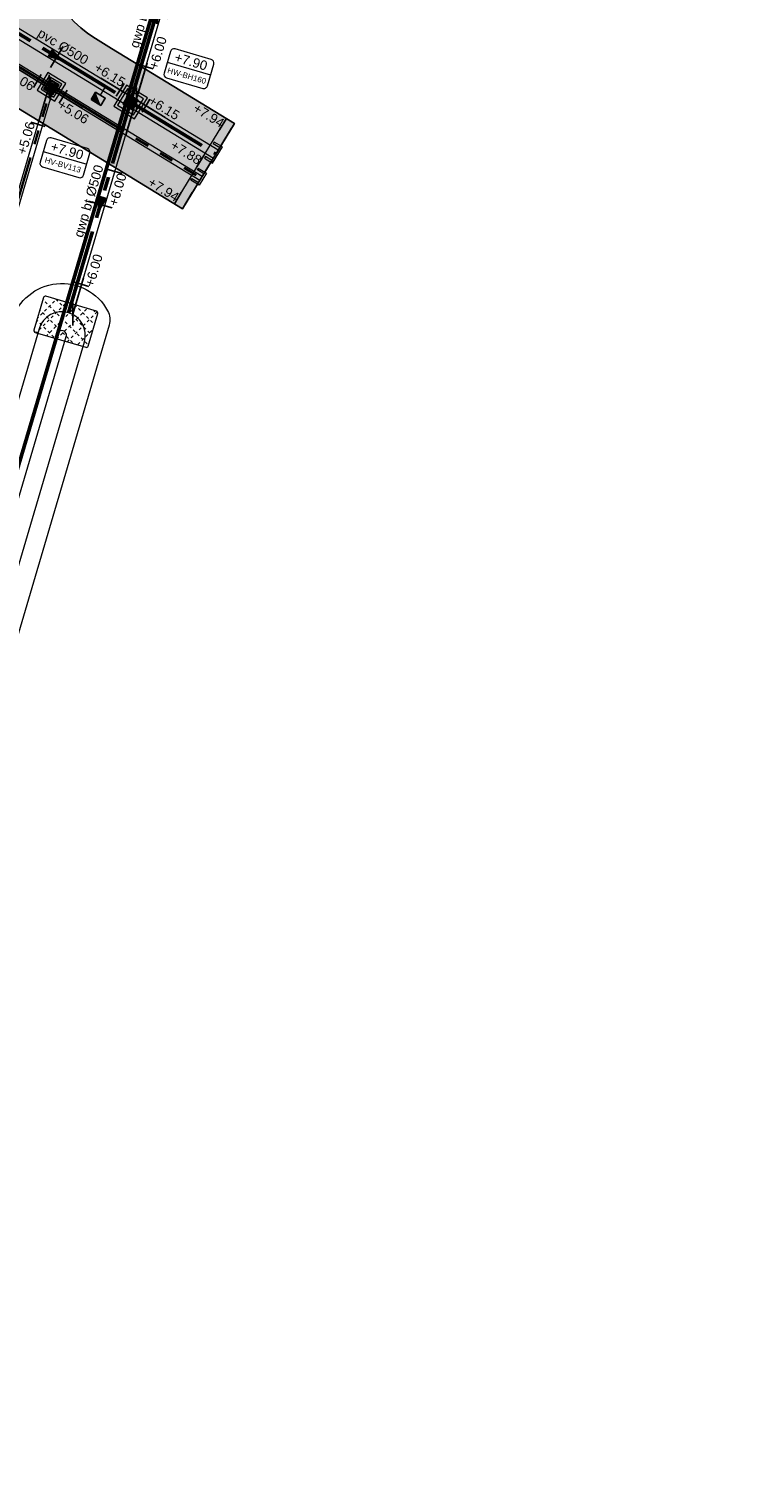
# Model space of a CAD drawing. Extents: x 98477 to 100410, y 398052 to 398969.
# Tile 354 of 374: x 98717 to 98756, y 398566 to 398642. Entities that reach past the tile are written whole.
import ezdxf
from ezdxf.enums import TextEntityAlignment as Align

# ---------------------------------------------------------------- set-up
doc = ezdxf.new("R2010")
doc.units = 0
for name, pattern in [('AL-MATERIAALS', [2, 1, -1]), ('RI-DWA', [9.75, 4.5, -0.75, 0.75, -0.75, 0.75, -0.75, 0.75, -0.75]), ('RI-RWA', [8.25, 4.5, -0.75, 0.75, -0.75, 0.75, -0.75])]:
    doc.linetypes.add(name, pattern=pattern)
for name, color, linetype, lineweight in [('N-GW-hoogtelijn laagte NAP +6.50', 110, 'AL-HOOGTELIJN +6.50', 18), ('N-GW-hoogtelijn laagte NAP +7.00', 100, 'AL-HOOGTELIJN +7.00', 18), ('N-GW-insteek', 60, 'Continuous', 18), ('N-IE-taludbescherming stortebed', 190, 'Continuous', 18), ('N-KO-kantverharding', 2, 'Continuous', 25), ('N-RI-DWA b.o.b.', 24, 'Continuous', 25), ('N-RI-DWA hoofdriool', 24, 'RI-DWA', 35), ('N-RI-DWA hoofdriool buiswand', 24, 'Continuous', 13), ('N-RI-DWA put', 1, 'Continuous', 25), ('N-RI-DWA putdeksel', 7, 'Continuous', 18), ('N-RI-DWA putnummer', 24, 'Continuous', 18), ('N-RI-DWA putwand', 7, 'Continuous', 18), ('N-RI-RWA b.o.b.', 162, 'Continuous', 25), ('N-RI-RWA hoofdriool', 162, 'RI-RWA', 50), ('N-RI-RWA hoofdriool buiswand', 162, 'Continuous', 13), ('N-RI-RWA kolkaansluitleiding', 132, 'RI-RWA', 18), ('N-RI-RWA put', 1, 'Continuous', 25), ('N-RI-RWA putdeksel', 7, 'Continuous', 18), ('N-RI-RWA putnummer', 162, 'Continuous', 18), ('N-RI-RWA putwand', 7, 'Continuous', 18), ('N-RI-RWA strenginformatie', 162, 'Continuous', 25), ('N-RI-straatkolk', 7, 'Continuous', 25), ('N-RI-stroomrichting', 7, 'Continuous', 25), ("N-VH-arcering 'MAT' grijs 251", 251, 'Continuous', 18), ('X-AL-hoogtelijn - Niv 1', 1, 'AL-HOOGTELIJN', 18), ('X-AL-materiaalscheiding', 1, 'AL-MATERIAALS', 18), ('X-AL-planthoogte VERWERKT', 180, 'Continuous', 25), ('X-AL-rapporttekening blauw', 125, 'Continuous', 25), ('X-AL-werkgrens', 4, 'AL-WERKGRENS', 50)]:
    doc.layers.add(name, color=color, linetype=linetype, lineweight=lineweight)
for name, color, linetype, plot in [('X-AL-contourlijnen', 30, 'Continuous', False), ('X-AL-hulplijn', 30, 'Continuous', False), ('X-AL-hulplijn riolering', 30, 'Continuous', False)]:
    doc.layers.add(name, color=color, linetype=linetype, plot=plot)
doc.styles.add('CS Annotative', font='arial.ttf')
doc.styles.get("Standard").update_dxf_attribs({"font": 'txt.shx'})
doc.linetypes.add('AL-HOOGTELIJN', pattern='A,10,-1.5,["H",Standard,S=0.9,R=0,X=-0.3,Y=-0.45],-1.5,30', length=43)
doc.linetypes.add('AL-HOOGTELIJN +6.50', pattern='A,7.5,-1.5,["+6.50",Standard,S=0.9,R=0,X=-0.3,Y=-0.45],-4.5,22.5', length=36)
doc.linetypes.add('AL-HOOGTELIJN +7.00', pattern='A,7.5,-1.5,["+7.00",Standard,S=0.9,R=0,X=-0.3,Y=-0.45],-4.5,22.5', length=36)
doc.linetypes.add('AL-WERKGRENS', pattern='A,1.25,[67,NLCS.shx,S=1.25,R=0,X=0,Y=0],1.25,-1', length=3.5)

# ---------------------------------------------------------------- blocks, each defined once
blk = doc.blocks.new('*U337')
h = blk.add_hatch(color=256)
h.dxf.hatch_style = 1
h.paths.add_polyline_path([(-0.252709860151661, -0.06113694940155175, 0.6681786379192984), (0.2219232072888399, -0.1354625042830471, 0.198912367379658), (0.2527098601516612, 0.06113694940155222)])
at = {"flags": 128}
blk.add_lwpolyline([(-0.2527098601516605, -0.06113694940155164), (0.2527098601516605, 0.06113694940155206)], dxfattribs=at)
blk.add_circle((1.161383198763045e-16, 4.054082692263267e-16), 0.26)
at = {"layer": 'N-RI-RWA putdeksel', "flags": 128}
blk.add_lwpolyline([(-0.4123681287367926, -0.09976234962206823), (0.09976234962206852, -0.4123681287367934), (0.4123681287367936, 0.09976234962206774), (-0.09976234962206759, 0.4123681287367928)], close=True, dxfattribs=at)
at = {"layer": 'N-RI-RWA putdeksel', "lineweight": 5, "flags": 128}
for points in [[(-0.2505952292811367, 0.06929668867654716), (-0.369690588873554, -0.1258128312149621)], [(-0.3342166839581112, 0.02827026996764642), (-0.2594179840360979, -0.0173870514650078)], [(-0.3081662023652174, 0.07094780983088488), (-0.2569531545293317, 0.03968723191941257)], [(-0.2821157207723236, 0.1136253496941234), (-0.243831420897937, 0.09025651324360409)], [(-0.2560652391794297, 0.1563028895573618), (-0.2219232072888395, 0.135462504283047)], [(-0.2300147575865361, 0.1989804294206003), (-0.1917304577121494, 0.175611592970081)], [(-0.2039642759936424, 0.2416579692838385), (-0.1527512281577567, 0.2103973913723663)], [(-0.1779137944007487, 0.284335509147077), (-0.1031150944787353, 0.2386781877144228)], [(-0.05708480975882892, 0.3863176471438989), (-0.1761801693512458, 0.1912081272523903)], [(-0.1518633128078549, 0.3270130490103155), (-0.03760058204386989, 0.2572667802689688)], [(-0.1258128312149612, 0.3696905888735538), (0.06929668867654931, 0.2505952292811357)], [(-0.01440726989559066, 0.3602671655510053), (-0.084153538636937, 0.246004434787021)], [(0.0282702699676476, 0.3342166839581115), (-0.01738705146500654, 0.2594179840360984)], [(0.07094780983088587, 0.3081662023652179), (0.03968723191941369, 0.2569531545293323)], [(0.1136253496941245, 0.282115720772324), (0.09025651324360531, 0.2438314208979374)], [(0.1563028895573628, 0.2560652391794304), (0.135462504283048, 0.22192320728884)], [(0.1989804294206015, 0.2300147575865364), (0.1756115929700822, 0.1917304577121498)], [(0.1912081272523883, 0.1761801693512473), (0.3863176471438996, 0.05708480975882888)], [(0.2416579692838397, 0.2039642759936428), (0.2103973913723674, 0.1527512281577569)], [(0.284335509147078, 0.1779137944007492), (0.2386781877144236, 0.1031150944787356)], [(0.2460044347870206, 0.0841535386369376), (0.3602671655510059, 0.01440726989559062)], [(0.369690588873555, 0.1258128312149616), (0.2505952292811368, -0.06929668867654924)], [(0.3270130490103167, 0.1518633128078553), (0.2572667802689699, 0.03760058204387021)], [(0.2594179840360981, 0.01738705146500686), (0.3342166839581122, -0.02827026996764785)], [(-0.3863176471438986, -0.05708480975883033), (-0.19120812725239, -0.1761801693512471)], [(-0.3602671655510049, -0.01440726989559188), (-0.2460044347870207, -0.0841535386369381)], [(-0.257266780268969, -0.03760058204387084), (-0.3270130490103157, -0.1518633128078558)], [(-0.2386781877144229, -0.1031150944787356), (-0.2843355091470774, -0.1779137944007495)], [(-0.2103973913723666, -0.1527512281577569), (-0.2416579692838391, -0.2039642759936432)], [(-0.1756115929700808, -0.1917304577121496), (-0.1989804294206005, -0.230014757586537)], [(-0.135462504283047, -0.2219232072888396), (-0.1563028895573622, -0.2560652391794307)], [(-0.09025651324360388, -0.2438314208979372), (-0.1136253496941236, -0.2821157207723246)], [(-0.03968723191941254, -0.2569531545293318), (-0.0709478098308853, -0.3081662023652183)], [(-0.06929668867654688, -0.2505952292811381), (0.1258128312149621, -0.3696905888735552)], [(0.01738705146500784, -0.2594179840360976), (-0.02827026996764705, -0.3342166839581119)], [(0.08415353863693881, -0.2460044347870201), (0.01440726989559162, -0.3602671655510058)], [(0.03760058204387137, -0.2572667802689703), (0.1518633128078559, -0.3270130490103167)], [(0.1761801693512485, -0.1912081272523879), (0.05708480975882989, -0.3863176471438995)], [(0.1031150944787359, -0.238678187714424), (0.1779137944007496, -0.2843355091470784)], [(0.1527512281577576, -0.2103973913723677), (0.2039642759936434, -0.24165796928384)], [(0.1917304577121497, -0.1756115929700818), (0.2300147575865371, -0.1989804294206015)], [(0.2219232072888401, -0.135462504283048), (0.2560652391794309, -0.1563028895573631)], [(0.2438314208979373, -0.09025651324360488), (0.2821157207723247, -0.1136253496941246)], [(0.2569531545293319, -0.03968723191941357), (0.3081662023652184, -0.07094780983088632)]]:
    blk.add_lwpolyline(points, dxfattribs=at)
at = {"layer": 'N-RI-RWA putwand', "flags": 128}
for points in [[(-0.8934642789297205, -0.2161517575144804), (0.21615175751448, -0.8934642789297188), (0.8934642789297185, 0.2161517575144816), (-0.2161517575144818, 0.8934642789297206)], [(-0.6872802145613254, -0.1662705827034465), (0.1662705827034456, -0.687280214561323), (0.6872802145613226, 0.1662705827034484), (-0.1662705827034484, 0.687280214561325)]]:
    blk.add_lwpolyline(points, close=True, dxfattribs=at)
blk = doc.blocks.new('*U329')
h = blk.add_hatch()
h.set_pattern_fill('ANSI31', color=256, scale=0.8, angle=103.5999999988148)
h.set_pattern_definition([(148.5999999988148, (1.161383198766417e-16, 4.054082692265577e-16), (-0.05210096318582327, -0.08535507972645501), [])])
h.paths.add_polyline_path([(-0.2527098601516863, -0.06113694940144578, 0.6681786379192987), (0.2219232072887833, -0.1354625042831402, 0.198912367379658), (0.252709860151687, 0.06113694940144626)])
at = {"flags": 128}
blk.add_lwpolyline([(-0.252709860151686, -0.06113694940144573), (0.2527098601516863, 0.06113694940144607)], dxfattribs=at)
blk.add_circle((3.056646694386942e-16, 2.897208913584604e-16), 0.26)
at = {"layer": 'N-RI-DWA putdeksel', "flags": 128}
blk.add_lwpolyline([(-0.4123681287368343, -0.09976234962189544), (0.09976234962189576, -0.412368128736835), (0.4123681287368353, 0.09976234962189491), (-0.09976234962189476, 0.4123681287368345)], close=True, dxfattribs=at)
at = {"layer": 'N-RI-DWA putdeksel', "lineweight": 5, "flags": 128}
for points in [[(-0.2505952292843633, 0.06929668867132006), (-0.3696905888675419, -0.12581283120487)], [(-0.3342166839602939, 0.02827026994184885), (-0.2594179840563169, -0.017387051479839)], [(-0.3081662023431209, 0.07094780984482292), (-0.2569531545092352, 0.03968723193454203)], [(-0.2821157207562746, 0.1136253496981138), (-0.2438314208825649, 0.09025651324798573)], [(-0.2560652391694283, 0.1563028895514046), (-0.2219232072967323, 0.1354625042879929)], [(-0.2300147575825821, 0.1989804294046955), (-0.1917304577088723, 0.1756115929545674)], [(-0.2039642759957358, 0.2416579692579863), (-0.1527512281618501, 0.2103973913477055)], [(-0.1779137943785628, 0.2843355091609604), (-0.1031150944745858, 0.2386781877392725)], [(-0.05708480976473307, 0.3863176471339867), (-0.1761801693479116, 0.1912081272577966)], [(-0.1518633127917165, 0.3270130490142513), (-0.037600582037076, 0.2572667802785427)], [(-0.1258128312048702, 0.3696905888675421), (0.06929668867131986, 0.2505952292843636)], [(-0.0144072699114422, 0.3602671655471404), (-0.08415353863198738, 0.2460044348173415)], [(0.02827026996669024, 0.3342166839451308), (-0.01738705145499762, 0.2594179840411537)], [(0.07094780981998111, 0.3081662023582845), (0.03968723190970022, 0.2569531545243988)], [(0.1136253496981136, 0.2821157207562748), (0.09025651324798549, 0.2438314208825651)], [(0.1563028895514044, 0.2560652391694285), (0.1354625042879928, 0.2219232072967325)], [(0.1989804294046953, 0.2300147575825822), (0.1756115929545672, 0.1917304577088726)], [(0.1912081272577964, 0.1761801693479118), (0.3863176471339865, 0.05708480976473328)], [(0.2416579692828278, 0.2039642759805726), (0.2103973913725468, 0.152751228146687)], [(0.2843355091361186, 0.1779137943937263), (0.2386781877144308, 0.1031150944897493)], [(0.2460044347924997, 0.084153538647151), (0.3602671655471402, 0.01440726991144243)], [(0.3696905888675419, 0.1258128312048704), (0.2505952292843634, -0.06929668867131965)], [(0.3270130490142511, 0.1518633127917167), (0.2572667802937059, 0.03760058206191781)], [(0.2594179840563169, 0.01738705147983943), (0.3342166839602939, -0.02827026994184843)], [(-0.3863176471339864, -0.05708480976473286), (-0.1912081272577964, -0.1761801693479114)], [(-0.3602671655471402, -0.01440726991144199), (-0.2460044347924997, -0.08415353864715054)], [(-0.2572667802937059, -0.0376005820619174), (-0.327013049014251, -0.1518633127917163)], [(-0.2386781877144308, -0.1031150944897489), (-0.2843355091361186, -0.1779137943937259)], [(-0.2103973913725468, -0.1527512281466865), (-0.2416579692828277, -0.2039642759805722)], [(-0.1756115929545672, -0.1917304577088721), (-0.1989804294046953, -0.2300147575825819)], [(-0.1354625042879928, -0.2219232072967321), (-0.1563028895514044, -0.2560652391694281)], [(-0.0902565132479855, -0.2438314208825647), (-0.1136253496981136, -0.2821157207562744)], [(-0.03968723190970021, -0.2569531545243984), (-0.0709478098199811, -0.3081662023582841)], [(-0.06929668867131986, -0.2505952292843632), (0.1258128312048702, -0.3696905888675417)], [(0.01738705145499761, -0.2594179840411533), (-0.02827026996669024, -0.3342166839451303)], [(0.0841535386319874, -0.2460044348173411), (0.01440726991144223, -0.36026716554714)], [(0.037600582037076, -0.2572667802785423), (0.1518633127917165, -0.3270130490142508)], [(0.1761801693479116, -0.1912081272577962), (0.05708480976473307, -0.3863176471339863)], [(0.1031150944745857, -0.2386781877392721), (0.1779137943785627, -0.28433550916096)], [(0.1527512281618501, -0.210397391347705), (0.2039642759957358, -0.2416579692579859)], [(0.1917304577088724, -0.175611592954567), (0.2300147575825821, -0.1989804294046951)], [(0.2219232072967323, -0.1354625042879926), (0.2560652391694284, -0.1563028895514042)], [(0.2438314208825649, -0.09025651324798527), (0.2821157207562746, -0.1136253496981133)], [(0.2569531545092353, -0.0396872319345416), (0.3081662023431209, -0.07094780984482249)]]:
    blk.add_lwpolyline(points, dxfattribs=at)
at = {"layer": 'N-RI-DWA putwand', "flags": 128}
for points in [[(-0.756008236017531, -0.182897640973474), (0.1828976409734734, -0.7560082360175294), (0.7560082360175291, 0.1828976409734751), (-0.1828976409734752, 0.7560082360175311)], [(-0.5498241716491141, -0.1330164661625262), (0.1330164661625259, -0.5498241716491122), (0.549824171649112, 0.1330164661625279), (-0.133016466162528, 0.549824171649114)]]:
    blk.add_lwpolyline(points, close=True, dxfattribs=at)
blk = doc.blocks.new('*U370')
at = {"layer": 'X-AL-hulplijn', "flags": 128}
blk.add_lwpolyline([(0.1823533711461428, 0.2987427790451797), (-0.1823533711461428, -0.2987427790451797)], dxfattribs=at)
at = {"layer": 'X-AL-planthoogte VERWERKT', "linetype": 'Continuous', "style": 'CS Annotative'}
blk.add_attdef('HOOGTE-LINKS', text='', height=0.5, rotation=148.5999999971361, dxfattribs=at).set_placement((-4.365574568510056e-11, -9.179044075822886e-22), align=Align.MIDDLE_RIGHT)
blk = doc.blocks.new('*U369')
at = {"layer": 'X-AL-hulplijn', "flags": 128}
blk.add_lwpolyline([(0.1823533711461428, 0.2987427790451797), (-0.1823533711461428, -0.2987427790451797)], dxfattribs=at)
at = {"layer": 'X-AL-planthoogte VERWERKT', "linetype": 'Continuous', "style": 'CS Annotative'}
blk.add_attdef('HOOGTE-LINKS', text='', height=0.5, rotation=148.5999999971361, dxfattribs=at).set_placement((-2.447745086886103e-21, 1.164153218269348e-10), align=Align.MIDDLE_RIGHT)
blk = doc.blocks.new('*U391')
at = {"layer": 'X-AL-hulplijn riolering', "flags": 128}
for points in [[(-1.194934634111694e-17, 1.712898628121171e-17), (-8.535507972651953, 5.210096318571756)], [(-4.456222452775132, 0.3769369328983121), (-2.37218392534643, 3.791140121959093)], [(2.05689090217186e-17, -3), (2.05689090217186e-17, 3)], [(8.535507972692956, -5.210096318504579), (-1.689574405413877e-16, 2.485037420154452e-16)], [(2.372183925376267, -3.791140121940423), (4.456222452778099, -0.3769369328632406)]]:
    blk.add_lwpolyline(points, dxfattribs=at)
at = {"layer": 'N-RI-RWA b.o.b.', "linetype": 'Continuous', "style": 'CS Annotative'}
blk.add_attdef('B.o.b.links', text='', height=0.5000000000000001, rotation=328.599999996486, dxfattribs=at).set_placement((-0.4744367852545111, 0.7582280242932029), align=Align.MIDDLE_RIGHT)
blk.add_attdef('B.o.b.rechts', text='', height=0.5, rotation=328.599999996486, dxfattribs=at).set_placement((0.8912444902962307, -0.07538738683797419), align=Align.MIDDLE_LEFT)
blk = doc.blocks.new('*U395')
at = {"layer": 'X-AL-hulplijn riolering', "flags": 128}
for points in [[(6.627535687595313e-16, 4.552225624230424e-16), (-8.535507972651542, 5.210096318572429)], [(-4.456222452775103, 0.3769369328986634), (-2.37218392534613, 3.79114012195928)], [(6.952718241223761e-16, -2.999999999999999), (6.952718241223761e-16, 3.000000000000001)], [(8.535507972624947, -5.210096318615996), (5.0574547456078e-16, 6.865973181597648e-16)], [(2.37218392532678, -3.791140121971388), (4.456222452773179, -0.3769369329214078)]]:
    blk.add_lwpolyline(points, dxfattribs=at)
at = {"layer": 'N-RI-DWA b.o.b.', "linetype": 'Continuous', "style": 'CS Annotative'}
blk.add_attdef('B.o.b.links', text='', height=0.5000000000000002, rotation=328.6000000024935, dxfattribs=at).set_placement((-0.8912444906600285, 0.07538738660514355), align=Align.MIDDLE_RIGHT)
blk.add_attdef('B.o.b.rechts', text='', height=0.5, rotation=328.5999999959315, dxfattribs=at).set_placement((0.4744367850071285, -0.7582280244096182), align=Align.MIDDLE_LEFT)
blk = doc.blocks.new('*U642')
at = {"layer": 'X-AL-hulplijn riolering'}
for points in [[(-0.6275572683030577, 0.6275572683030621), (7.682743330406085e-16, 0), (0.6275572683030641, 0.6275572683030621, 0.4142135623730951)], [(3.290701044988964e-15, 0), (-0.6275572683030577, -0.6275572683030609, 0.4142135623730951), (0.6275572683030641, -0.6275572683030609)]]:
    blk.add_hatch(color=256, dxfattribs=at).paths.add_polyline_path(points)
at = {"lineweight": 9}
blk.add_line((-2.153626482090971, -17.13328626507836), (9.358141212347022, -20.52138374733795), dxfattribs=at)
blk.add_lwpolyline([(-2.323678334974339, -21.25288362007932), (7.269461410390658, -24.07629818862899, 0.414213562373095), (8.511116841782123, -23.39932567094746), (10.20516558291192, -17.64344182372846, 0.414213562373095), (9.528193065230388, -16.40178639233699), (-0.06494668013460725, -13.57837182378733, 0.414213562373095), (-1.306602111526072, -14.25534434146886), (-3.00065085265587, -20.01122818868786, 0.414213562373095)], format="xyb", close=True)
at = {"layer": 'X-AL-hulplijn riolering'}
for points in [[(0.7530687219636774, -0.7530687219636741), (-0.7530687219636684, 0.7530687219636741)], [(0.7530687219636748, 0.7530687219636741), (-0.7530687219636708, -0.7530687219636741)]]:
    blk.add_lwpolyline(points, dxfattribs=at)
blk.add_circle((3.290701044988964e-15, 0), 0.8875, dxfattribs=at)
at = {"style": 'CS Annotative'}
for tag, height, p in [('HOOGTE', 2.5, (4.16012081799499, -16.93187759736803)), ('NR', 1.5, (3.044393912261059, -20.72279241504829))]:
    blk.add_attdef(tag, text='', height=height, rotation=343.5999999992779, dxfattribs=at).set_placement(p, align=Align.MIDDLE_CENTER)
blk = doc.blocks.new('*U674')
at = {"layer": 'X-AL-hulplijn riolering'}
for points in [[(-0.6275572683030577, 0.6275572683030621), (7.682743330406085e-16, 0), (0.6275572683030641, 0.6275572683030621, 0.4142135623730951)], [(3.290701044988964e-15, 0), (-0.6275572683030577, -0.6275572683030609, 0.4142135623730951), (0.6275572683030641, -0.6275572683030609)]]:
    blk.add_hatch(color=256, dxfattribs=at).paths.add_polyline_path(points)
at = {"lineweight": 9}
blk.add_line((6.352032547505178, 12.85320479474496), (18.35203254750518, 12.85320479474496), dxfattribs=at)
blk.add_lwpolyline([(7.352032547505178, 8.853204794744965), (17.35203254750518, 8.853204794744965, 0.414213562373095), (18.35203254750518, 9.853204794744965), (18.35203254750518, 15.85320479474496, 0.414213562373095), (17.35203254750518, 16.85320479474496), (7.352032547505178, 16.85320479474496, 0.414213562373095), (6.352032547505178, 15.85320479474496), (6.352032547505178, 9.853204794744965, 0.414213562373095)], format="xyb", close=True)
at = {"layer": 'X-AL-hulplijn riolering'}
for points in [[(0.7530687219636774, -0.7530687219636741), (-0.7530687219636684, 0.7530687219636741)], [(0.7530687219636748, 0.7530687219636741), (-0.7530687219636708, -0.7530687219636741)]]:
    blk.add_lwpolyline(points, dxfattribs=at)
blk.add_circle((3.290701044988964e-15, 0), 0.8875, dxfattribs=at)
at = {"style": 'CS Annotative'}
for tag, height, p in [('HOOGTE', 2.5, (12.35203254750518, 14.82905155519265)), ('NR', 1.5, (12.35203254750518, 10.87735803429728))]:
    blk.add_attdef(tag, text='', height=height, dxfattribs=at).set_placement(p, align=Align.MIDDLE_CENTER)
blk = doc.blocks.new('*U484')
at = {"layer": 'N-RI-stroomrichting'}
h = blk.add_hatch(color=256, dxfattribs=at)
h.dxf.hatch_style = 1
h.paths.add_polyline_path([(0.564682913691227, 1.918627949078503), (0.3946310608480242, -2.200969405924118), (-1.523996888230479, -1.636286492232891)])
blk.add_lwpolyline([(0.564682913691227, 1.918627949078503), (0.3946310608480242, -2.200969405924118), (-1.523996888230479, -1.636286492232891)], close=True, dxfattribs=at)
at = {"layer": 'X-AL-hulplijn riolering'}
blk.add_lwpolyline([(3.117770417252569, -0.9176097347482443), (-3.117770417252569, 0.9176097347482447)], dxfattribs=at)
at = {"lineweight": 25, "style": 'CS Annotative'}
blk.add_attdef('Strenginformatie', text='', height=2.5, rotation=73.5999999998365, dxfattribs=at).set_placement((-3.117770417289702, 0.9176097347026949), align=Align.MIDDLE_CENTER)
blk = doc.blocks.new('*U485')
at = {"layer": 'N-RI-stroomrichting'}
h = blk.add_hatch(color=256, dxfattribs=at)
h.dxf.hatch_style = 1
h.paths.add_polyline_path([(-0.5646829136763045, -1.918627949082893), (1.523996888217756, 1.636286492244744), (-0.394631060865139, 2.200969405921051)])
blk.add_lwpolyline([(-0.5646829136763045, -1.918627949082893), (1.523996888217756, 1.636286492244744), (-0.394631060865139, 2.200969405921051)], close=True, dxfattribs=at)
at = {"layer": 'X-AL-hulplijn riolering'}
blk.add_lwpolyline([(3.117770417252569, -0.9176097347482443), (-3.117770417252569, 0.9176097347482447)], dxfattribs=at)
at = {"lineweight": 25, "style": 'CS Annotative'}
blk.add_attdef('Strenginformatie', text='', height=2.5, rotation=73.5999999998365, dxfattribs=at).set_placement((-3.117770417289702, 0.9176097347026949), align=Align.MIDDLE_CENTER)
blk = doc.blocks.new('*U536')
at = {"layer": 'X-AL-hulplijn riolering', "flags": 128}
for points in [[(-6.112444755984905e-16, 5.223505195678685e-16), (-2.823414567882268, -9.59313974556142)], [(-4.518922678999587e-16, -3), (-4.518922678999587e-16, 3)], [(-1.057501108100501, -10.67670198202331), (-4.89475700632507, -9.547336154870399)]]:
    blk.add_lwpolyline(points, dxfattribs=at)
at = {"layer": 'N-RI-DWA b.o.b.', "linetype": 'Continuous', "style": 'CS Annotative'}
blk.add_attdef('B.o.b.links', text='', height=0.5000000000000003, rotation=73.60000000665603, dxfattribs=at).set_placement((-0.9789514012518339, -1.909467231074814), align=Align.MIDDLE_RIGHT)
blk = doc.blocks.new('*U691')
at = {"layer": 'X-AL-hulplijn riolering', "flags": 128}
for points in [[(2.819418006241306, 9.594315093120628), (2.654267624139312e-16, -5.528425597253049e-16)], [(4.422098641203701, 7.954481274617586), (0.5843726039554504, 9.08224847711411)], [(3.280304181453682e-16, -3), (3.280304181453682e-16, 3)], [(1.687601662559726e-16, -1.268196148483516e-16), (-2.827105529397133, -9.592052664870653)], [(-3.756245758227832, -19.82604818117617), (-7.593066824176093, -18.69520596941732)]]:
    blk.add_lwpolyline(points, dxfattribs=at)
at = {"layer": 'N-RI-RWA b.o.b.', "linetype": 'Continuous', "style": 'CS Annotative'}
blk.add_attdef('B.o.b.rechts', text='', height=0.4999999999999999, rotation=73.62386831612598, dxfattribs=at).set_placement((0.8844197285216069, 1.590896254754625), align=Align.MIDDLE_LEFT)
blk.add_attdef('B.o.b.links', text='', height=0.5000000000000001, rotation=73.57795419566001, dxfattribs=at).set_placement((-0.7512491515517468, -3.965209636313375), align=Align.MIDDLE_RIGHT)
blk = doc.blocks.new('*U692')
at = {"layer": 'X-AL-hulplijn riolering', "flags": 128}
for points in [[(2.823414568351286, 9.593139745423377), (-1.96306778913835e-16, -2.275178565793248e-16)], [(4.240146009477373, 7.323158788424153), (0.4028901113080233, 8.452524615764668)], [(-1.33614381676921e-16, -3), (-1.33614381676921e-16, 3)]]:
    blk.add_lwpolyline(points, dxfattribs=at)
at = {"layer": 'N-RI-RWA b.o.b.', "linetype": 'Continuous', "style": 'CS Annotative'}
blk.add_attdef('B.o.b.rechts', text='', height=0.4999999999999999, rotation=73.59999999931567, dxfattribs=at).set_placement((0.8480292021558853, 1.464631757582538), align=Align.MIDDLE_LEFT)
blk = doc.blocks.new('*U393')
at = {"layer": 'N-RI-stroomrichting'}
h = blk.add_hatch(color=256, dxfattribs=at)
h.dxf.hatch_style = 1
h.paths.add_polyline_path([(1.707101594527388, -1.042019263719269), (-2.228111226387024, 0.1884684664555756), (-1.186091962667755, 1.895570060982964)])
blk.add_lwpolyline([(1.707101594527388, -1.042019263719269), (-2.228111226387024, 0.1884684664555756), (-1.186091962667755, 1.895570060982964)], close=True, dxfattribs=at)
at = {"layer": 'X-AL-hulplijn riolering'}
blk.add_lwpolyline([(-1.693281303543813, -2.774040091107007), (1.693281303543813, 2.774040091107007)], dxfattribs=at)
at = {"lineweight": 25, "style": 'CS Annotative'}
blk.add_attdef('Strenginformatie', text='', height=2.5, rotation=328.5999999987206, dxfattribs=at).set_placement((1.693281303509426, 2.774040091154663), align=Align.MIDDLE_CENTER)
blk = doc.blocks.new('*U779')
blk.add_lwpolyline([(-1.866462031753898, -0.1787301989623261), (0.694190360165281, -1.741759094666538), (1.866462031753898, 0.1787301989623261), (-0.694190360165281, 1.741759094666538)], close=True)
blk.add_solid([(-1.866462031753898, -0.1787301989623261), (-0.694190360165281, 1.741759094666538), (-1.866462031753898, -0.1787301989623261), (0.694190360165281, -1.741759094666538)])

msp = doc.modelspace()

# ---------------------------------------------------------------- hatches: boundary and pattern name
at = {"layer": 'N-IE-taludbescherming stortebed'}
h = msp.add_hatch(dxfattribs=at)
h.set_pattern_fill('CS-BOUWWEG', color=256, scale=0.5)
h.set_pattern_definition([(45, (0, 0), (-0.3535533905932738, 0.3535533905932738), [0.15, -0.15]), (135, (0, 0.1), (-0.3535533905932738, -0.3535533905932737), [0.15, -0.15])])
edge = h.paths.add_edge_path()
edge.add_arc((98720.47512828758, 398625.1654111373), 0.09999999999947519, 253.6000000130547, 343.6000000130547)
edge.add_line((98720.57105968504, 398625.1371769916), (98721.07927430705, 398626.8639421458))
edge.add_arc((98720.98334290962, 398626.8921762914), 0.09999999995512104, 343.6000000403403, 433.6000000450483)
edge.add_line((98721.01157705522, 398626.9881076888), (98718.32549792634, 398627.7786637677))
edge.add_arc((98718.29726378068, 398627.6827323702), 0.09999999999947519, 73.60000001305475, 163.599999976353)
edge.add_line((98718.20133238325, 398627.7109665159), (98717.69311776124, 398625.9842013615))
edge.add_arc((98717.78904915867, 398625.9559672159), 0.09999999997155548, 163.6000000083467, 253.6000000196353)
edge.add_line((98717.76081501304, 398625.8600358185), (98720.44689414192, 398625.0694797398))
at = {"layer": "N-VH-arcering 'MAT' grijs 251"}
h = msp.add_hatch(color=256, dxfattribs=at)
h.dxf.hatch_style = 1
edge = h.paths.add_edge_path()
edge.add_line((98718.43378268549, 398647.9807238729), (98740.4324578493, 398722.7258099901))
edge.add_arc((98746.18834169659, 398721.0317612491), 6.000000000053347, 82.37631153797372, 163.5999999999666, ccw=False)
edge.add_line((98746.98433882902, 398726.9787259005), (98729.43353248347, 398729.3278892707))
edge.add_arc((98728.63753535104, 398723.3809246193), 5.999999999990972, -16.400000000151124, 82.37631153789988, ccw=False)
edge.add_line((98734.39341919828, 398721.6868758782), (98714.44365963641, 398653.9034077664))
edge.add_arc((98708.9276042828, 398655.5268711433), 5.750000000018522, 238.5999999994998, 343.5999999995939, ccw=False)
edge.add_line((98705.93179889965, 398650.618954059), (98682.96341873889, 398664.6389131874))
edge.add_line((98682.96341873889, 398664.6389131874), (98663.71975019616, 398676.3852986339))
edge.add_arc((98658.37940146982, 398667.6364029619), 10.24999999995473, 58.60000000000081, 73.59999999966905)
edge.add_line((98661.2734014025, 398677.4693712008), (98653.9448376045, 398679.6262848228))
edge.add_line((98653.9448376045, 398679.6262848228), (98652.69138276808, 398675.367410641))
edge.add_line((98652.69138276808, 398675.367410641), (98650.4694978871, 398667.8180934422))
edge.add_line((98650.4694978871, 398667.8180934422), (98633.21843489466, 398609.2040096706))
edge.add_arc((98628.6616935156, 398610.5451315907), 4.749999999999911, 253.5999999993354, 343.59999999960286, ccw=False)
edge.add_line((98627.32057159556, 398605.9883902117), (98591.63409174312, 398616.4914924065))
edge.add_line((98591.63409174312, 398616.4914924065), (98590.13768202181, 398611.4071283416))
edge.add_line((98590.13768202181, 398611.4071283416), (98624.46149638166, 398601.3050804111))
edge.add_line((98624.46149638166, 398601.3050804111), (98625.82416187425, 398600.9040261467))
edge.add_arc((98624.48303995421, 398596.3472847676), 4.750000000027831, -16.400000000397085, 73.59999999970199, ccw=False)
edge.add_line((98629.03978133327, 398595.0061628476), (98623.11061073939, 398574.8605693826))
edge.add_arc((98618.55386936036, 398576.2016913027), 4.749999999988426, 253.6000000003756, 343.59999999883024, ccw=False)
edge.add_line((98617.21274744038, 398571.6449499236), (98607.57164199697, 398574.4824815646))
edge.add_line((98607.57164199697, 398574.4824815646), (98591.46406188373, 398519.7536193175))
edge.add_line((98591.46406188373, 398519.7536193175), (98590.85321516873, 398517.6781402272))
edge.add_arc((98592.05235763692, 398517.3252134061), 1.250000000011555, 163.6000000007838, 293.1520675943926)
edge.add_arc((98619.96762949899, 398452.0432281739), 69.74999999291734, 95.80614527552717, 113.1520675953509, ccw=False)
edge.add_line((98612.91151005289, 398521.4354012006), (98618.30363164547, 398539.7562586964))
edge.add_line((98618.30363164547, 398539.7562586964), (98653.28573814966, 398658.6152601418))
edge.add_line((98653.28573814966, 398658.6152601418), (98656.01129096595, 398667.8758941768))
edge.add_arc((98660.56803234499, 398666.5347722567), 4.750000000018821, 58.59999999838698, 163.5999999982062, ccw=False)
edge.add_line((98663.04282809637, 398670.5891385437), (98680.49481789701, 398659.9363984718))
edge.add_line((98680.49481789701, 398659.9363984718), (98683.5437588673, 398658.0753169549))
edge.add_line((98683.5437588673, 398658.0753169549), (98686.6547666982, 398656.176349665))
edge.add_line((98686.6547666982, 398656.176349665), (98649.88495474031, 398531.2431785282))
edge.add_line((98649.88495474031, 398531.2431785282), (98654.9693187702, 398529.7467688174))
edge.add_line((98654.9693187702, 398529.7467688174), (98655.60458704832, 398531.90522526))
edge.add_line((98655.60458704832, 398531.90522526), (98658.42800161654, 398541.4983650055))
edge.add_line((98658.42800161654, 398541.4983650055), (98659.13385525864, 398543.8966499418))
edge.add_line((98659.13385525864, 398543.8966499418), (98662.66312346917, 398555.8880746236))
edge.add_line((98662.66312346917, 398555.8880746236), (98663.36897711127, 398558.2863595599))
edge.add_line((98663.36897711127, 398558.2863595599), (98665.48653803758, 398565.4812143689))
edge.add_line((98665.48653803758, 398565.4812143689), (98667.4064599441, 398572.0045493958))
edge.add_line((98667.4064599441, 398572.0045493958), (98670.93572815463, 398583.9959740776))
edge.add_line((98670.93572815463, 398583.9959740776), (98671.64158179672, 398586.3942590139))
edge.add_line((98671.64158179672, 398586.3942590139), (98675.17085000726, 398598.3856836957))
edge.add_line((98675.17085000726, 398598.3856836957), (98675.87670364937, 398600.783968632))
edge.add_line((98675.87670364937, 398600.783968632), (98677.28841093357, 398605.5805385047))
edge.add_line((98677.28841093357, 398605.5805385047), (98678.84128894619, 398610.8567653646))
edge.add_line((98678.84128894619, 398610.8567653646), (98682.37055715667, 398622.8481900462))
edge.add_line((98682.37055715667, 398622.8481900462), (98683.07641079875, 398625.2464749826))
edge.add_line((98683.07641079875, 398625.2464749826), (98686.60567900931, 398637.2378996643))
edge.add_line((98686.60567900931, 398637.2378996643), (98690.56389942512, 398650.6867789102))
edge.add_arc((98692.24269888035, 398650.1926813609), 1.749999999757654, 148.6000000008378, 163.6000000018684, ccw=False)
edge.add_line((98690.74898498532, 398651.1044482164), (98691.89312128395, 398652.9788443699))
edge.add_line((98691.89312128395, 398652.9788443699), (98696.62193884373, 398650.0923618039))
edge.add_line((98696.62193884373, 398650.0923618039), (98719.04623240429, 398636.4045145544))
edge.add_line((98719.04623240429, 398636.4045145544), (98725.56962339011, 398632.4226196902))
edge.add_line((98725.56962339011, 398632.4226196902), (98728.33097443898, 398636.9464389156))
edge.add_line((98728.33097443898, 398636.9464389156), (98721.80758345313, 398640.92833378))
edge.add_line((98721.80758345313, 398640.92833378), (98720.95403265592, 398641.4493434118))
edge.add_arc((98723.94983803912, 398646.3572604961), 5.750000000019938, 163.6000000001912, 238.59999999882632, ccw=False)
edge = h.paths.add_edge_path(flags=16)
edge.add_line((98619.01665961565, 398560.9505167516), (98618.31080597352, 398558.5522318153))
edge.add_line((98618.31080597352, 398558.5522318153), (98614.78153776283, 398546.5608071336))
edge.add_line((98614.78153776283, 398546.5608071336), (98614.07568412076, 398544.1625221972))
edge.add_line((98614.07568412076, 398544.1625221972), (98609.8405622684, 398529.7728125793))
edge.add_arc((98605.28382088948, 398531.1139344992), 4.749999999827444, 163.600000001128, 343.6000000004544, ccw=False)
edge.add_line((98600.72707951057, 398532.4550564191), (98602.84464043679, 398539.6499112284))
edge.add_line((98602.84464043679, 398539.6499112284), (98603.55049407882, 398542.0481961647))
edge.add_line((98603.55049407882, 398542.0481961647), (98607.0797622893, 398554.0396208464))
edge.add_line((98607.0797622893, 398554.0396208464), (98607.7856159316, 398556.4379057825))
edge.add_line((98607.7856159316, 398556.4379057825), (98609.90317685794, 398563.6327605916))
edge.add_arc((98614.4599182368, 398562.2916386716), 4.749999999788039, -16.40000000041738, 163.5999999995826, ccw=False)
at = {"layer": 'X-AL-rapporttekening blauw'}
h = msp.add_hatch(dxfattribs=at)
h.set_pattern_fill('ANSI31', color=256, scale=20)
h.set_pattern_definition([(45, (0, 0), (-0.3535533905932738, 0.3535533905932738), [])])
edge = h.paths.add_edge_path()
edge.add_arc((98577.95809893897, 398623.2268260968), 2.500000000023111, 253.6000000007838, 342.7419720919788)
edge.add_line((98580.34554490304, 398622.4851376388), (98611.72061965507, 398723.4794227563))
edge.add_arc((98796.65218403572, 398666.0282348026), 193.6500000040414, 158.0498743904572, 162.7419720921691, ccw=False)
edge.add_arc((98618.66309410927, 398737.7603326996), 1.750000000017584, 79.5397638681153, 158.0498743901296, ccw=False)
edge.add_line((98618.98081202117, 398739.4812497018), (98652.82799001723, 398733.232340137))
edge.add_arc((98744.55769001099, 399230.0856631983), 505.2499999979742, 259.5397638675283, 262.561970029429)
edge.add_line((98679.15116356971, 398729.0871115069), (98729.34265272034, 398722.5344958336))
edge.add_arc((98729.61450567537, 398724.6168252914), 2.099999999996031, 262.5619700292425, 352.5619700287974)
edge.add_line((98731.69683513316, 398724.3449723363), (98731.83276161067, 398725.3861370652))
edge.add_arc((98729.75043215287, 398725.6579900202), 2.099999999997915, 352.5619700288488, 442.5619700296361)
edge.add_line((98730.02228510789, 398727.740319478), (98679.83079595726, 398734.2929351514))
edge.add_arc((98744.55769000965, 399230.0856632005), 500.0000000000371, 259.5397638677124, 262.56197002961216, ccw=False)
edge.add_line((98653.78114375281, 398738.3950911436), (98619.93396575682, 398744.6440007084))
edge.add_arc((98618.66309410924, 398737.7603326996), 6.999999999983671, 79.53976386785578, 158.0498743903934)
edge.add_arc((98796.65218403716, 398666.0282348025), 198.9000000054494, 158.0498743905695, 162.7419720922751)
edge.add_line((98606.70698313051, 398725.0369685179), (98575.33079758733, 398624.0391078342))
edge.add_arc((98577.71824355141, 398623.2974193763), 2.500000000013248, 162.7419720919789, 253.5999999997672)
edge.add_line((98577.0123899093, 398620.8991344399), (98577.25224529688, 398620.8285411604))

# ---------------------------------------------------------------- linework, layer by layer
at = {"layer": 'N-GW-hoogtelijn laagte NAP +6.50', "flags": 128}
msp.add_lwpolyline([(98686.07310618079, 398513.2359024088), (98686.07310618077, 398513.2359024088, 0.4142135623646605), (98687.62517547, 398514.0821180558), (98720.37358240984, 398625.3516594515, 1), (98717.97529747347, 398626.0575130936), (98685.22689053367, 398514.787971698, 0.4142135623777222)], format="xyb", close=True, dxfattribs=at)
at = {"layer": 'N-GW-hoogtelijn laagte NAP +7.00', "flags": 128}
msp.add_lwpolyline([(98713.2001102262, 398662.9599795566), (98726.95907007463, 398709.7089147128, 0.459081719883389), (98720.36530801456, 398719.8943089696), (98695.61574089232, 398723.2687541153), (98660.63571305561, 398728.0380571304), (98657.27489003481, 398728.4962838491), (98627.44178536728, 398734.0041100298, 0.3841656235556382), (98618.3148488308, 398728.3957925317), (98614.38975138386, 398715.0594554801, 0.4142135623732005), (98621.15947656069, 398702.6429011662), (98648.49992483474, 398694.5961696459, -0.4142135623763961), (98651.88478742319, 398688.3878924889), (98651.88478742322, 398688.387892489, -0.4142135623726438), (98645.67651026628, 398685.0030299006), (98626.06781284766, 398690.7741833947, 0.3452610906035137), (98614.60242241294, 398686.2125695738, 0.03981989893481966), (98587.06879776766, 398628.8692554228, 0.02681577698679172), (98583.75382049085, 398618.6761508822), (98578.4545847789, 398598.8205768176, -0.01473012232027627), (98577.61158852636, 398595.9984052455, 0.002445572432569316), (98575.6335452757, 398589.9245847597, 0.0465115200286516), (98573.51528137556, 398580.3161526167, -0.06474828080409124), (98570.47698109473, 398568.5812402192, 0.03047291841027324), (98565.85599640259, 398554.7176598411), (98555.1634644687, 398514.6540787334, 0.3762911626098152), (98559.54456020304, 398505.7889963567, 0.1980183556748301), (98577.07486126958, 398505.771138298), (98594.87761863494, 398513.0882226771, -0.0724416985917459), (98613.33273670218, 398517.7088827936, -0.06158372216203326), (98622.16508797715, 398517.5117710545, 0.04144405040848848), (98637.69097283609, 398516.5403760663), (98672.74423847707, 398517.254018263, 0.3270130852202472), (98687.76758885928, 398528.7332401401), (98716.5371790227, 398626.4839218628, -0.6718751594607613), (98721.60305329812, 398626.9991783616, -0.1962615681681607), (98721.67954514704, 398626.2471294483), (98688.12811369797, 398512.2491448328, -0.3230870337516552), (98687.20335231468, 398511.5320834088, -0.00937468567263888), (98687.00126932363, 398511.5288880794)], format="xyb", dxfattribs=at)
at = {"layer": 'N-GW-insteek'}
msp.add_lwpolyline([(98686.35544763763, 398514.1952163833, 0.4142135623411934), (98686.66586149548, 398514.3644595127), (98719.4142684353, 398625.6340009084, 1), (98718.934611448, 398625.7751716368), (98686.18620450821, 398514.5056302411, 0.4142135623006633)], format="xyb", close=True, dxfattribs=at)
at = {"layer": 'N-IE-taludbescherming stortebed', "flags": 128}
msp.add_lwpolyline([(98720.44689414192, 398625.0694797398, 0.4142135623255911), (98720.57105968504, 398625.1371769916), (98721.07927430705, 398626.8639421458, 0.4142135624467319), (98721.01157705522, 398626.9881076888), (98718.32549792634, 398627.7786637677, 0.4142135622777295), (98718.20133238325, 398627.7109665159), (98717.69311776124, 398625.9842013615, 0.4142135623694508), (98717.76081501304, 398625.8600358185), (98720.44689414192, 398625.0694797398)], format="xyb", dxfattribs=at)
at = {"layer": 'N-KO-kantverharding', "flags": 128}
msp.add_lwpolyline([(98728.33097443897, 398636.9464389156), (98721.80758345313, 398640.92833378), (98720.95403265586, 398641.4493434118, -0.339454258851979), (98718.43378268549, 398647.9807238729), (98740.43245784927, 398722.72580999, -0.3700287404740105), (98746.98433882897, 398726.9787259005)], format="xyb", dxfattribs=at)
msp.add_lwpolyline([(98696.62193884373, 398650.0923618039), (98719.04623240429, 398636.4045145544), (98725.56962339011, 398632.4226196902)], dxfattribs=at)
at = {"layer": 'N-RI-DWA hoofdriool'}
for points in [[(98718.62429793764, 398638.8880596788), (98705.41911023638, 398646.9485406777)], [(98702.48371382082, 398584.0470594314), (98718.62429793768, 398638.888059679)], [(98718.62429793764, 398638.8880596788), (98726.5595416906, 398634.0443662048)]]:
    msp.add_lwpolyline(points, dxfattribs=at)
at = {"layer": 'N-RI-DWA hoofdriool buiswand', "flags": 128}
for points in [[(98718.55917173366, 398638.7813658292), (98705.3539840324, 398646.841846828)], [(98718.68942414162, 398638.9947535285), (98705.48423644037, 398647.0552345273)], [(98702.363799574, 398584.0823521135), (98718.50438369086, 398638.9233523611)], [(98702.60362806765, 398584.0117667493), (98718.74421218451, 398638.8527669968)], [(98718.55917173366, 398638.7813658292), (98726.49441548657, 398633.9376723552)], [(98718.68942414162, 398638.9947535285), (98726.62466789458, 398634.1510600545)]]:
    msp.add_lwpolyline(points, dxfattribs=at)
msp.add_lwpolyline([(98726.41349998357, 398634.5728516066), (98726.84027538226, 398634.3123467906), (98726.44951815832, 398633.6721836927), (98726.02274275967, 398633.9326885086), (98726.07484372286, 398634.0180435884), (98726.41626404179, 398633.8096397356), (98726.70281933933, 398634.2790926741), (98726.36139902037, 398634.4874965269)], close=True, dxfattribs=at)
at = {"layer": 'N-RI-RWA hoofdriool'}
for points in [[(98689.99030939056, 398658.1236855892), (98722.74969598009, 398638.1272706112)], [(98719.52736676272, 398626.9037287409), (98722.81830845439, 398638.085389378), (98725.44226614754, 398647.0008327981)], [(98722.74969598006, 398638.1272706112), (98727.34105613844, 398635.3246924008)]]:
    msp.add_lwpolyline(points, dxfattribs=at)
at = {"layer": 'N-RI-RWA hoofdriool buiswand', "flags": 128}
for points in [[(98689.9172340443, 398657.8753968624), (98722.61944357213, 398637.9138829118)], [(98690.12056179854, 398658.3370732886), (98722.87994838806, 398638.3406583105)], [(98719.28753826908, 398626.9743141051), (98725.2024376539, 398647.0714181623)], [(98719.76719525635, 398626.8331433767), (98725.68209464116, 398646.9302474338)], [(98722.87994838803, 398638.3406583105), (98727.47130854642, 398635.5380801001)], [(98722.6194435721, 398637.9138829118), (98727.21080373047, 398635.1113047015)], [(98727.2080396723, 398635.8745165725), (98727.54945999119, 398635.6661127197), (98727.13265228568, 398634.9832720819), (98726.79123196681, 398635.1916759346), (98726.73913100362, 398635.1063208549), (98727.16590640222, 398634.845816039), (98727.6869160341, 398635.6993668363), (98727.2601406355, 398635.9598716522), (98727.2080396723, 398635.8745165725)]]:
    msp.add_lwpolyline(points, dxfattribs=at)
at = {"layer": 'N-RI-RWA kolkaansluitleiding', "flags": 128}
msp.add_lwpolyline([(98721.22184776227, 398638.4447955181), (98721.49537781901, 398638.8929096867)], dxfattribs=at)
at = {"layer": 'X-AL-contourlijnen', "flags": 128}
msp.add_lwpolyline([(98696.62193884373, 398650.0923618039), (98719.04623240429, 398636.4045145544), (98725.56962339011, 398632.4226196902), (98728.33097443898, 398636.9464389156), (98721.80758345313, 398640.92833378), (98720.95403265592, 398641.4493434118, -0.339454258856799), (98718.43378268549, 398647.9807238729)], format="xyb", dxfattribs=at)
at = {"layer": 'X-AL-hoogtelijn - Niv 1', "ltscale": 0.25, "flags": 128}
msp.add_lwpolyline([(98725.14284799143, 398632.6831245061), (98727.90419904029, 398637.2069437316)], dxfattribs=at)
at = {"layer": 'X-AL-materiaalscheiding', "flags": 128}
msp.add_lwpolyline([(98725.56962339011, 398632.4226196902), (98728.33097443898, 398636.9464389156)], dxfattribs=at)
at = {"layer": 'X-AL-werkgrens', "flags": 128}
msp.add_lwpolyline([(98808.884, 398653.132), (98808.423, 398663.421), (98808.23, 398681.048), (98807.806, 398687.32), (98809.078, 398705.338), (98806.691, 398706.587), (98796.805, 398708.179), (98787.068, 398710.438), (98777.495, 398713.62), (98767.85, 398717.087), (98758.199, 398720.017), (98747.57416783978, 398722.49596084), (98738.459, 398691.713), (98685.03, 398511.28), (98828.281, 398490.904), (98840.703, 398489.178), (98816.542, 398603.463), (98813.169, 398619.998), (98811.714, 398628.656), (98810.631, 398635.384), (98809.779, 398642.692)], close=True, dxfattribs=at)

# ---------------------------------------------------------------- block references
at = {"layer": 'N-RI-DWA b.o.b.'}
ref = msp.add_blockref('*U395', (98718.55917173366, 398638.7813658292), dxfattribs=dict(at, xscale=0.2, yscale=0.2, zscale=0.2))
ref.add_attrib('B.o.b.links', '+5.06', dxfattribs={"linetype": 'Continuous', "height": 0.5000000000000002, "rotation": 328.6000000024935, "style": 'CS Annotative'}).set_placement((98717.667927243, 398638.8567532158), align=Align.MIDDLE_RIGHT)
ref.add_attrib('B.o.b.rechts', '+5.06', dxfattribs={"linetype": 'Continuous', "height": 0.5, "rotation": 328.5999999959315, "style": 'CS Annotative'}).set_placement((98719.03360851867, 398638.0231378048), align=Align.MIDDLE_LEFT)
ref = msp.add_blockref('*U536', (98718.50438369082, 398638.923352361), dxfattribs=dict(at, xscale=0.2, yscale=0.2, zscale=0.2))
ref.add_attrib('B.o.b.links', '+5.06', dxfattribs={"linetype": 'Continuous', "height": 0.5000000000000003, "rotation": 73.60000000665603, "style": 'CS Annotative'}).set_placement((98717.52543228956, 398637.0138851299), align=Align.MIDDLE_RIGHT)
at = {"layer": 'N-RI-DWA put'}
msp.add_blockref('*U329', (98718.62429793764, 398638.8880596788), dxfattribs=at)
at = {"layer": 'N-RI-DWA putnummer'}
ref = msp.add_blockref('*U642', (98718.62429793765, 398638.8880596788), dxfattribs=dict(at, xscale=0.2, yscale=0.2, zscale=0.2))
ref.add_attrib('HOOGTE', '+7.90', dxfattribs={"linetype": 'Continuous', "height": 0.5, "rotation": 343.5999999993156, "style": 'CS Annotative'}).set_placement((98719.45632210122, 398635.5016841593), align=Align.MIDDLE_CENTER)
ref.add_attrib('NR', 'HV-BV113', dxfattribs={"linetype": 'Continuous', "height": 0.3, "rotation": 343.5999999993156, "style": 'CS Annotative'}).set_placement((98719.23317672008, 398634.7435011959), align=Align.MIDDLE_CENTER)
at = {"layer": 'N-RI-RWA b.o.b.'}
ref = msp.add_blockref('*U691', (98723.12792207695, 398638.2478733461), dxfattribs=dict(at, xscale=0.2, yscale=0.2, zscale=0.2))
ref.add_attrib('B.o.b.links', '+6.00', dxfattribs={"linetype": 'Continuous', "height": 0.5000000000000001, "rotation": 73.57795419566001, "style": 'CS Annotative'}).set_placement((98722.3766729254, 398634.2826637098), align=Align.MIDDLE_RIGHT)
ref.add_attrib('B.o.b.rechts', '+6.00', dxfattribs={"linetype": 'Continuous', "height": 0.4999999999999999, "rotation": 73.62386831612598, "style": 'CS Annotative'}).set_placement((98724.01234180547, 398639.8387696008), align=Align.MIDDLE_LEFT)
ref = msp.add_blockref('*U391', (98722.95377095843, 398638.3073125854), dxfattribs=dict(at, xscale=0.2, yscale=0.2, zscale=0.2))
ref.add_attrib('B.o.b.links', '+6.15', dxfattribs={"linetype": 'Continuous', "height": 0.5000000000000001, "rotation": 328.599999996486, "style": 'CS Annotative'}).set_placement((98722.47933417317, 398639.0655406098), align=Align.MIDDLE_RIGHT)
ref.add_attrib('B.o.b.rechts', '+6.15', dxfattribs={"linetype": 'Continuous', "height": 0.5, "rotation": 328.599999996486, "style": 'CS Annotative'}).set_placement((98723.8450154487, 398638.2319251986), align=Align.MIDDLE_LEFT)
ref = msp.add_blockref('*U692', (98719.7671952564, 398626.8331433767), dxfattribs=dict(at, xscale=0.2, yscale=0.2, zscale=0.2))
ref.add_attrib('B.o.b.rechts', '+6.00', dxfattribs={"linetype": 'Continuous', "height": 0.4999999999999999, "rotation": 73.59999999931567, "style": 'CS Annotative'}).set_placement((98720.61522445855, 398628.2977751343), align=Align.MIDDLE_LEFT)
at = {"layer": 'N-RI-RWA put'}
msp.add_blockref('*U337', (98722.81830845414, 398638.0853893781), dxfattribs=at)
at = {"layer": 'N-RI-RWA putnummer'}
ref = msp.add_blockref('*U674', (98722.81830845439, 398638.085389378), dxfattribs=dict(at, xscale=0.2, yscale=0.2, zscale=0.2, rotation=343.6000000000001))
ref.add_attrib('HOOGTE', '+7.90', dxfattribs={"linetype": 'Continuous', "height": 0.4999999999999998, "rotation": 343.6000000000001, "style": 'CS Annotative'}).set_placement((98726.02557514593, 398640.2330344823), align=Align.MIDDLE_CENTER)
ref.add_attrib('NR', 'HW-BH160', dxfattribs={"linetype": 'Continuous', "height": 0.2999999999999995, "rotation": 343.6000000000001, "style": 'CS Annotative'}).set_placement((98725.8024297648, 398639.4748515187), align=Align.MIDDLE_CENTER)
at = {"layer": 'N-RI-RWA strenginformatie'}
ref = msp.add_blockref('*U484', (98724.17413250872, 398642.6920843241), dxfattribs=dict(at, xscale=0.2, yscale=0.2, zscale=0.2))
ref.add_attrib('Strenginformatie', 'gwp bt %%C500', dxfattribs={"linetype": 'Continuous', "lineweight": 25, "height": 0.5, "rotation": 73.59999999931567, "style": 'CS Annotative'}).set_placement((98723.55057842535, 398642.875606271), align=Align.MIDDLE_CENTER)
ref = msp.add_blockref('*U393', (98718.90577146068, 398640.4736121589), dxfattribs=dict(at, xscale=0.2, yscale=0.2, zscale=0.2))
ref.add_attrib('Strenginformatie', 'pvc %%C500', dxfattribs={"linetype": 'Continuous', "lineweight": 25, "height": 0.5, "rotation": 328.5999999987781, "style": 'CS Annotative'}).set_placement((98719.2444277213, 398641.0284201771), align=Align.MIDDLE_CENTER)
ref = msp.add_blockref('*U485', (98721.2166828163, 398632.6435322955), dxfattribs=dict(at, xscale=0.2, yscale=0.2, zscale=0.2))
ref.add_attrib('Strenginformatie', 'gwp bt %%C500', dxfattribs={"linetype": 'Continuous', "lineweight": 25, "height": 0.5, "rotation": 73.59999999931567, "style": 'CS Annotative'}).set_placement((98720.59312873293, 398632.8270542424), align=Align.MIDDLE_CENTER)
at = {"layer": 'N-RI-straatkolk', "xscale": 0.2, "yscale": 0.2, "zscale": 0.2}
msp.add_blockref('*U779', (98721.10462059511, 398638.2527465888), dxfattribs=at)
at = {"layer": 'X-AL-planthoogte VERWERKT', "rotation": 179.9999999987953}
for name, p, values in [('*U369', (98727.72184566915, 398636.9082009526), {'HOOGTE-LINKS': '+7.94'}), ('*U370', (98726.52352351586, 398634.9450341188), {'HOOGTE-LINKS': '+7.88'}), ('*U370', (98725.32520136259, 398632.9818672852), {'HOOGTE-LINKS': '+7.94'})]:
    msp.add_blockref(name, p, dxfattribs=at).add_auto_attribs(values)

doc.saveas('drawing.dxf')
